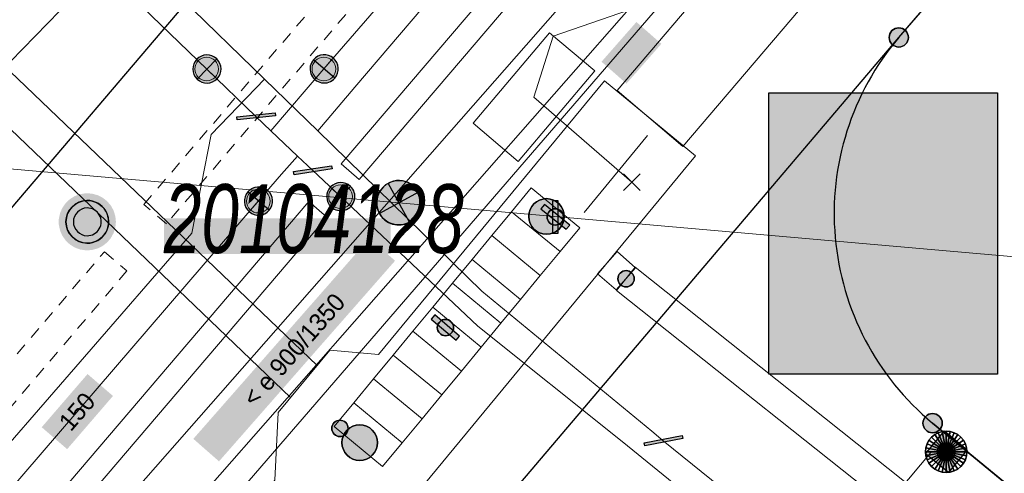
# Model space of a CAD drawing. Header units: metres. Extents: x 2695560 to 2696939, y 1260491 to 1262050.
# Tile 314 of 656: x 2695939 to 2695955, y 1260941 to 1260949. Entities that reach past the tile are written whole.
import ezdxf

# ---------------------------------------------------------------- set-up
doc = ezdxf.new("R2010")
doc.units = ezdxf.units.M
doc.linetypes.add('AUSGEZOGEN', pattern=[0])
doc.linetypes.add('VERDECKT2_S2', pattern=[0.36, 0.2, -0.16])
for name, color, linetype in [('XR$1$AV_Grenzpunkte', 7, 'AUSGEZOGEN'), ('XR$1$AV_Lagefixpunkt-Nr.', 7, 'AUSGEZOGEN'), ('XR$1$AV_Lagefixpunkte', 7, 'AUSGEZOGEN'), ('XR$1$AV_Linien (BB)', 7, 'AUSGEZOGEN'), ('XR$1$AW_LK_Schachtdeckel', 24, 'AUSGEZOGEN'), ('XR$1$EW_LK_Bauwerk_FL_Linie_Punkt', 1, 'AUSGEZOGEN'), ('XR$1$EW_LK_Knoten', 1, 'AUSGEZOGEN'), ('XR$1$GA_LK_Rohrleitungsteil', 32, 'AUSGEZOGEN'), ('XR$1$Liegenschaftsgrenzen', 7, 'AUSGEZOGEN'), ('XR$1$PFAV', 255, 'AUSGEZOGEN'), ('XR$1$PFAW', 255, 'AUSGEZOGEN'), ('XR$1$PFEW', 255, 'AUSGEZOGEN'), ('XR$1$PFWA', 255, 'AUSGEZOGEN'), ('XR$1$RAEW', 8, 'AUSGEZOGEN'), ('XR$1$WA_LK_Absperrarmatur', 171, 'AUSGEZOGEN'), ('XR$1$WA_LK_Rohrleitungsteil', 171, 'AUSGEZOGEN')]:
    doc.layers.add(name, color=color, linetype=linetype)
for name, color, linetype, lineweight in [('XR$2$ABW-Linie-M-ungenau-tot', 6, 'AUSGEZOGEN', 18), ('XR$2$ABW-Linie-R-genau', 4, 'AUSGEZOGEN', 18), ('XR$2$ABW-LinieFlaeche-R-genau', 4, 'AUSGEZOGEN', 18), ('XR$2$ABW-Punkt', 6, 'AUSGEZOGEN', 18), ('XR$2$ELE-Flaeche-oberirdisch', 1, 'AUSGEZOGEN', 18), ('XR$2$ELE-Linie-oberirdisch', 1, 'AUSGEZOGEN', 18), ('XR$2$ELE-LinieAnker_Strebe', 1, 'AUSGEZOGEN', 18), ('XR$2$ELE-LinieFlaeche-genau', 1, 'AUSGEZOGEN', 18), ('XR$2$ELE-LinieFlaeche-ungenau', 1, 'VERDECKT2_S2', 18), ('XR$2$GAS-Linie-genau', 12, 'AUSGEZOGEN', 18), ('XR$2$KOM-Flaeche-U-oberirdisch', 91, 'AUSGEZOGEN', 18), ('XR$2$KOM-Linie-U-genau', 91, 'AUSGEZOGEN', 18), ('XR$2$KOM-Punkt-U', 91, 'AUSGEZOGEN', 18), ('XR$2$WAS-Linie-genau', 5, 'AUSGEZOGEN', 18), ('XR$2$WAS-LinieFlaeche-genau', 5, 'AUSGEZOGEN', 18), ('XR$2$WAS-Punkt', 5, 'AUSGEZOGEN', 18), ('XR$2$WEI-Text', 59, 'AUSGEZOGEN', 18)]:
    doc.layers.add(name, color=color, linetype=linetype, lineweight=lineweight)
doc.styles.add('ARIAL', font='arial.ttf')
doc.styles.add('TXT', font='txt')

# ---------------------------------------------------------------- blocks, each defined once
blk = doc.blocks.new('COMPLEXOBJECT_672')
at = {"layer": 'XR$1$AV_Linien (BB)', "color": 7, "linetype": 'AUSGEZOGEN', "transparency": 33554687}
blk.add_lwpolyline([(6001.633, 10902.413), (5967.6, 10930.28), (5953.3, 10942.04)], dxfattribs=at)
blk.add_arc((5956.24, 10945.577), 4.6, 139.7412, 230.2666, dxfattribs=at)
blk = doc.blocks.new('COMPLEXOBJECT_1342')
at = {"layer": 'XR$1$Liegenschaftsgrenzen', "color": 7, "linetype": 'AUSGEZOGEN', "transparency": 33554687}
blk.add_line((5953.3, 10942.04), (5967.6, 10930.28), dxfattribs=at)
blk.add_arc((5956.24, 10945.577), 4.6, 139.7412, 230.2666, dxfattribs=at)
blk = doc.blocks.new('BWAV1')
at = {"layer": 'XR$1$PFAV', "transparency": 33554687}
blk.add_hatch(color=7, dxfattribs=at).paths.add_polyline_path([(0.67, 0), (0.656, 0.135), (0.616, 0.264), (0.55, 0.383), (0.462, 0.486), (0.354, 0.569), (0.233, 0.628), (0.101, 0.662), (-0.034, 0.669), (-0.168, 0.649), (-0.295, 0.602), (-0.41, 0.53), (-0.508, 0.436), (-0.586, 0.325), (-0.639, 0.201), (-0.667, 0.068), (-0.667, -0.068), (-0.639, -0.201), (-0.586, -0.325), (-0.508, -0.436), (-0.41, -0.53), (-0.295, -0.602), (-0.168, -0.649), (-0.034, -0.669), (0.101, -0.662), (0.233, -0.628), (0.354, -0.569), (0.462, -0.486), (0.55, -0.383), (0.616, -0.264), (0.656, -0.135)])
at = {"color": 7, "transparency": 33554687}
for radius, start, end in [(0.5, 91.1948, 268.8052), (0.5, 268.8052, 91.1948), (0.326, 91.1948, 268.8052), (0.326, 268.8052, 91.1948)]:
    blk.add_arc((0, 0), radius, start, end, dxfattribs=at)
at = {"layer": 'XR$1$PFAV', "transparency": 33554687}
blk.add_circle((0, 0), 0.5, dxfattribs=at)
blk = doc.blocks.new('BAV15')
at = {"layer": 'XR$1$PFAV', "transparency": 33554687}
blk.add_hatch(color=7, dxfattribs=at).paths.add_polyline_path([(0.5, 0), (0.49, 0.101), (0.459, 0.197), (0.41, 0.286), (0.344, 0.362), (0.264, 0.424), (0.174, 0.469), (0.076, 0.494), (-0.025, 0.499), (-0.125, 0.484), (-0.22, 0.449), (-0.306, 0.395), (-0.379, 0.326), (-0.437, 0.243), (-0.477, 0.15), (-0.497, 0.051), (-0.497, -0.051), (-0.477, -0.15), (-0.437, -0.243), (-0.379, -0.326), (-0.306, -0.395), (-0.22, -0.449), (-0.125, -0.484), (-0.025, -0.499), (0.076, -0.494), (0.174, -0.469), (0.264, -0.424), (0.344, -0.362), (0.41, -0.286), (0.459, -0.197), (0.49, -0.101)])
at = {"color": 7, "transparency": 33554687}
for start, end in [(90, 270), (270, 90)]:
    blk.add_arc((0, 0), 0.5, start, end, dxfattribs=at)
at = {"layer": 'XR$1$PFAV', "transparency": 33554687}
blk.add_circle((0, 0), 0.5, dxfattribs=at)
blk = doc.blocks.new('BAW2089')
at = {"layer": 'XR$1$PFAW', "transparency": 33554687}
blk.add_hatch(color=7, dxfattribs=at).paths.add_polyline_path([(-0.5, 0.5), (-0.5, -0.5), (0.5, -0.5), (0.5, 0.5)])
at = {"transparency": 33554687}
blk.add_lwpolyline([(-0.5, 0.5), (0.5, 0.5), (0.5, -0.5), (-0.5, -0.5), (-0.5, 0.5)], close=True, dxfattribs=at)
at = {"layer": 'XR$1$PFAW', "transparency": 33554687}
blk.add_lwpolyline([(-0.5, 0.5), (0.5, 0.5), (0.5, -0.5), (-0.5, -0.5), (-0.5, 0.5)], close=True, dxfattribs=at)
blk = doc.blocks.new('BWA2013')
at = {"true_color": 0x000000, "transparency": 33554687}
blk.add_hatch(color=18, dxfattribs=at).paths.add_polyline_path([(-0.291, -0.409), (0.352, 0.357), (0.291, 0.409), (-0.352, -0.357)])
at = {"transparency": 33554687}
blk.add_lwpolyline([(-0.291, -0.409), (-0.352, -0.357), (0.291, 0.409), (0.352, 0.357), (-0.291, -0.409)], close=True, dxfattribs=at)
blk = doc.blocks.new('BWA965')
at = {"layer": 'XR$1$PFWA', "transparency": 33554687}
blk.add_hatch(color=7, dxfattribs=at).paths.add_polyline_path([(0, 0.5), (-0.051, 0.497), (-0.101, 0.49), (-0.15, 0.477), (-0.197, 0.459), (-0.243, 0.437), (-0.286, 0.41), (-0.326, 0.379), (-0.362, 0.344), (-0.395, 0.306), (-0.424, 0.264), (-0.449, 0.22), (-0.469, 0.174), (-0.484, 0.125), (-0.494, 0.076), (-0.499, 0.025), (-0.499, -0.025), (-0.494, -0.076), (-0.484, -0.125), (-0.469, -0.174), (-0.449, -0.22), (-0.424, -0.264), (-0.395, -0.306), (-0.362, -0.344), (-0.326, -0.379), (-0.286, -0.41), (-0.243, -0.437), (-0.197, -0.459), (-0.15, -0.477), (-0.101, -0.49), (-0.051, -0.497), (0, -0.5), (0.051, -0.497), (0.101, -0.49), (0.15, -0.477), (0.197, -0.459), (0.243, -0.437), (0.286, -0.41), (0.326, -0.379), (0.362, -0.344), (0.395, -0.306), (0.424, -0.264), (0.449, -0.22), (0.469, -0.174), (0.484, -0.125), (0.494, -0.076), (0.499, -0.025), (0.499, 0.025), (0.494, 0.076), (0.484, 0.125), (0.469, 0.174), (0.449, 0.22), (0.424, 0.264), (0.395, 0.306), (0.362, 0.344), (0.326, 0.379), (0.286, 0.41), (0.243, 0.437), (0.197, 0.459), (0.15, 0.477), (0.101, 0.49), (0.051, 0.497)])
at = {"transparency": 33554687}
blk.add_line((0, 0.5), (0, -0.5), dxfattribs=at)
for start, end in [(90, 270), (270, 90)]:
    blk.add_arc((0, 0), 0.5, start, end, dxfattribs=at)
blk = doc.blocks.new('BGA2013')
at = {"transparency": 33554687}
blk.add_hatch(color=36, dxfattribs=at).paths.add_polyline_path([(-0.291, -0.409), (0.352, 0.357), (0.291, 0.409), (-0.352, -0.357)])
at = {"color": 32, "transparency": 33554687}
blk.add_lwpolyline([(-0.291, -0.409), (-0.352, -0.357), (0.291, 0.409), (0.352, 0.357), (-0.291, -0.409)], close=True, dxfattribs=at)
blk = doc.blocks.new('BEW15')
at = {"layer": 'XR$1$PFEW', "transparency": 33554687}
h = blk.add_hatch(color=7, dxfattribs=at)
h.paths.add_polyline_path([(-0.5, 0), (-0.497, -0.05), (-0.489, -0.1), (-0.477, -0.15), (-0.459, -0.197), (-0.437, -0.242), (-0.41, -0.285), (-0.379, -0.326), (-0.344, -0.362), (-0.306, -0.395), (-0.264, -0.424), (-0.22, -0.449), (-0.173, -0.469), (-0.125, -0.484), (-0.075, -0.494), (-0.025, -0.499), (0.026, -0.499), (0.076, -0.494), (0.126, -0.484), (0.174, -0.469), (0.22, -0.449), (0.265, -0.424), (0.306, -0.395), (0.345, -0.362), (0.38, -0.326), (0.411, -0.285), (0.437, -0.242), (0.46, -0.197), (0.477, -0.15), (0.49, -0.1), (0.498, -0.05), (0.5, 0), (0.498, 0.051), (0.49, 0.101), (0.477, 0.15), (0.46, 0.197), (0.437, 0.243), (0.411, 0.286), (0.38, 0.326), (0.345, 0.363), (0.306, 0.396), (0.265, 0.424), (0.22, 0.449), (0.174, 0.469), (0.126, 0.484), (0.076, 0.494), (0.026, 0.5), (-0.025, 0.5), (-0.075, 0.494), (-0.125, 0.484), (-0.173, 0.469), (-0.22, 0.449), (-0.264, 0.424), (-0.306, 0.396), (-0.344, 0.363), (-0.379, 0.326), (-0.41, 0.286), (-0.437, 0.243), (-0.459, 0.197), (-0.477, 0.15), (-0.489, 0.101), (-0.497, 0.051)])
h.paths.add_polyline_path([(0.01, 0.001), (0.01, 0), (0.01, -0.001), (0.01, -0.002), (0.01, -0.003), (0.009, -0.004), (0.009, -0.005), (0.009, -0.006), (0.008, -0.006), (0.007, -0.007), (0.006, -0.008), (0.006, -0.008), (0.005, -0.009), (0.004, -0.009), (0.003, -0.01), (0.002, -0.01), (0.001, -0.01), (0, -0.01), (-0.001, -0.01), (-0.002, -0.01), (-0.003, -0.009), (-0.004, -0.009), (-0.005, -0.008), (-0.006, -0.008), (-0.007, -0.007), (-0.007, -0.006), (-0.008, -0.006), (-0.008, -0.005), (-0.009, -0.004), (-0.009, -0.003), (-0.009, -0.002), (-0.01, -0.001), (-0.01, 0), (-0.01, 0.001), (-0.009, 0.002), (-0.009, 0.003), (-0.009, 0.004), (-0.008, 0.005), (-0.008, 0.006), (-0.007, 0.007), (-0.007, 0.007), (-0.006, 0.008), (-0.005, 0.009), (-0.004, 0.009), (-0.003, 0.01), (-0.002, 0.01), (-0.001, 0.01), (0, 0.01), (0.001, 0.01), (0.002, 0.01), (0.003, 0.01), (0.004, 0.01), (0.005, 0.009), (0.006, 0.009), (0.006, 0.008), (0.007, 0.007), (0.008, 0.007), (0.009, 0.006), (0.009, 0.005), (0.009, 0.004), (0.01, 0.003), (0.01, 0.002)], flags=16)
at = {"color": 1, "transparency": 33554687}
for start, end in [(0, 180), (180, 0)]:
    blk.add_arc((0, 0), 0.5, start, end, dxfattribs=at)
at = {"layer": 'XR$1$PFEW', "transparency": 33554687}
blk.add_circle((0, 0), 0.5, dxfattribs=at)
blk = doc.blocks.new('BEWLP2549_S')
at = {"layer": 'XR$1$PFEW', "transparency": 33554687}
blk.add_hatch(color=7, dxfattribs=at).paths.add_polyline_path([(0.5, 0), (0.49, 0.101), (0.459, 0.197), (0.41, 0.286), (0.344, 0.362), (0.264, 0.424), (0.174, 0.469), (0.076, 0.494), (-0.025, 0.499), (-0.125, 0.484), (-0.22, 0.449), (-0.306, 0.395), (-0.379, 0.326), (-0.437, 0.243), (-0.477, 0.15), (-0.497, 0.051), (-0.497, -0.051), (-0.477, -0.15), (-0.437, -0.243), (-0.379, -0.326), (-0.306, -0.395), (-0.22, -0.449), (-0.125, -0.484), (-0.025, -0.499), (0.076, -0.494), (0.174, -0.469), (0.264, -0.424), (0.344, -0.362), (0.41, -0.286), (0.459, -0.197), (0.49, -0.101)])
at = {"color": 1, "transparency": 33554687}
for p, q in [((0.354, -0.354), (-0.354, 0.354)), ((-0.354, -0.354), (0.354, 0.354))]:
    blk.add_line(p, q, dxfattribs=at)
for start, end in [(91.3809, 268.6191), (268.6191, 91.3809)]:
    blk.add_arc((0, 0), 0.5, start, end, dxfattribs=at)
at = {"layer": 'XR$1$PFEW', "transparency": 33554687}
blk.add_circle((0, 0), 0.5, dxfattribs=at)
blk = doc.blocks.new('BEWG5')
at = {"transparency": 33554687}
blk.add_hatch(color=1, dxfattribs=at).paths.add_polyline_path([(-0.083375, -0.5), (0.083375, -0.5), (0.083375, 0.5), (-0.083375, 0.5)])
at = {"color": 1, "transparency": 33554687}
blk.add_lwpolyline([(-0.083375, -0.5), (0.083375, -0.5), (0.083375, 0.5), (-0.083375, 0.5), (-0.083375, -0.5)], close=True, dxfattribs=at)
blk = doc.blocks.new('BEW957')
at = {"layer": 'XR$1$RAEW', "transparency": 33554687}
blk.add_hatch(color=1, dxfattribs=at).paths.add_polyline_path([(-0.5, 0), (-0.497, -0.051), (-0.49, -0.101), (-0.477, -0.15), (-0.459, -0.197), (-0.437, -0.243), (-0.41, -0.286), (-0.379, -0.326), (-0.344, -0.362), (-0.306, -0.395), (-0.264, -0.424), (-0.22, -0.449), (-0.174, -0.469), (-0.125, -0.484), (-0.076, -0.494), (-0.025, -0.499), (0.025, -0.499), (0.076, -0.494), (0.125, -0.484), (0.174, -0.469), (0.22, -0.449), (0.264, -0.424), (0.306, -0.395), (0.344, -0.362), (0.379, -0.326), (0.41, -0.286), (0.437, -0.243), (0.459, -0.197), (0.477, -0.15), (0.49, -0.101), (0.497, -0.051), (0.5, 0), (0.497, 0.051), (0.49, 0.101), (0.477, 0.15), (0.459, 0.197), (0.437, 0.243), (0.41, 0.286), (0.379, 0.326), (0.344, 0.362), (0.306, 0.395), (0.264, 0.424), (0.22, 0.449), (0.174, 0.469), (0.125, 0.484), (0.076, 0.494), (0.025, 0.499), (-0.025, 0.499), (-0.076, 0.494), (-0.125, 0.484), (-0.174, 0.469), (-0.22, 0.449), (-0.264, 0.424), (-0.306, 0.395), (-0.344, 0.362), (-0.379, 0.326), (-0.41, 0.286), (-0.437, 0.243), (-0.459, 0.197), (-0.477, 0.15), (-0.49, 0.101), (-0.497, 0.051)])
at = {"color": 1, "transparency": 33554687}
for start, end in [(90, 180), (180, 270), (0, 90), (270, 0)]:
    blk.add_arc((0, 0), 0.5, start, end, dxfattribs=at)
at = {"layer": 'XR$1$RAEW', "color": 1, "transparency": 33554687}
blk.add_circle((0, 0), 0.5, dxfattribs=at)
blk = doc.blocks.new('KOM-UNBEKANNT-U')
at = {"layer": 'XR$2$KOM-Punkt-U', "linetype": 'AUSGEZOGEN', "lineweight": 20, "transparency": 33554687}
for p, q in [((0, 0, 2500), (-141, 141, 2500)), ((-141, -141, 2500), (0, 0, 2500)), ((0, 0, 2500), (141, 141, 2500)), ((141, -141, 2500), (0, 0, 2500))]:
    blk.add_line(p, q, dxfattribs=at)
blk = doc.blocks.new('WAS-ABSPERRORGAN')
at = {"layer": 'XR$2$WAS-Punkt', "linetype": 'AUSGEZOGEN', "transparency": 33554687}
for p, q in [((0, 200, 2500), (0, -200, 2500)), ((0, 0), (0, 0))]:
    blk.add_line(p, q, dxfattribs=at)
blk.add_circle((0, 0, 502500), 200, dxfattribs=at)
blk = doc.blocks.new('ABW-EINLAUFSCHACHT_RUND')
at = {"layer": 'XR$2$ABW-Linie-M-ungenau-tot', "linetype": 'AUSGEZOGEN', "lineweight": 25, "transparency": 33554687}
for points in [[(-147, 29, 2500), (0, 0, 2500), (-150, 0, 2500)], [(-147, 29), (0, 0), (-150, 0)], [(-147, 29, 2500), (-147, 29), (-150, 0), (-150, 0, 2500)], [(-150, 0, 2500), (0, 0, 2500), (-147, -29, 2500)], [(-150, 0), (0, 0), (-147, -29)], [(-150, 0, 2500), (-150, 0), (-147, -29), (-147, -29, 2500)], [(-139, 57, 2500), (0, 0, 2500), (-147, 29, 2500)], [(-139, 57), (0, 0), (-147, 29)], [(-139, 57, 2500), (-139, 57), (-147, 29), (-147, 29, 2500)], [(-147, -29, 2500), (0, 0, 2500), (-139, -57, 2500)], [(-147, -29), (0, 0), (-139, -57)], [(-125, 83, 2500), (0, 0, 2500), (-139, 57, 2500)], [(-125, 83), (0, 0), (-139, 57)], [(-125, 83, 2500), (-125, 83), (-139, 57), (-139, 57, 2500)], [(-139, -57, 2500), (0, 0, 2500), (-125, -83, 2500)], [(-139, -57), (0, 0), (-125, -83)], [(-106, 106, 2500), (0, 0, 2500), (-125, 83, 2500)], [(-106, 106), (0, 0), (-125, 83)], [(-106, 106, 2500), (-106, 106), (-125, 83), (-125, 83, 2500)], [(-125, -83, 2500), (0, 0, 2500), (-106, -106, 2500)], [(-125, -83), (0, 0), (-106, -106)], [(-83, 125, 2500), (0, 0, 2500), (-106, 106, 2500)], [(-83, 125), (0, 0), (-106, 106)], [(-83, 125, 2500), (-83, 125), (-106, 106), (-106, 106, 2500)], [(-106, -106, 2500), (0, 0, 2500), (-83, -125, 2500)], [(-106, -106), (0, 0), (-83, -125)], [(-57, 139, 2500), (0, 0, 2500), (-83, 125, 2500)], [(-57, 139), (0, 0), (-83, 125)], [(-57, 139, 2500), (-57, 139), (-83, 125), (-83, 125, 2500)], [(-83, -125, 2500), (0, 0, 2500), (-57, -139, 2500)], [(-83, -125), (0, 0), (-57, -139)], [(-29, 147, 2500), (0, 0, 2500), (-57, 139, 2500)], [(-29, 147), (0, 0), (-57, 139)], [(-29, 147, 2500), (-29, 147), (-57, 139), (-57, 139, 2500)], [(-57, -139, 2500), (0, 0, 2500), (-29, -147, 2500)], [(-57, -139), (0, 0), (-29, -147)], [(0, 150, 2500), (0, 0, 2500), (-29, 147, 2500)], [(0, 150), (0, 0), (-29, 147)], [(0, 150, 2500), (0, 150), (-29, 147), (-29, 147, 2500)], [(-29, -147, 2500), (0, 0, 2500), (0, -150, 2500)], [(-29, -147), (0, 0), (0, -150)], [(29, 147, 2500), (0, 0, 2500), (0, 150, 2500)], [(29, 147), (0, 0), (0, 150)], [(29, 147, 2500), (29, 147), (0, 150), (0, 150, 2500)], [(57, 139, 2500), (0, 0, 2500), (29, 147, 2500)], [(57, 139), (0, 0), (29, 147)], [(83, 125, 2500), (0, 0, 2500), (57, 139, 2500)], [(83, 125), (0, 0), (57, 139)], [(106, 106, 2500), (0, 0, 2500), (83, 125, 2500)], [(106, 106), (0, 0), (83, 125)], [(125, 83, 2500), (0, 0, 2500), (106, 106, 2500)], [(125, 83), (0, 0), (106, 106)], [(139, 57, 2500), (0, 0, 2500), (125, 83, 2500)], [(139, 57), (0, 0), (125, 83)], [(147, 29, 2500), (0, 0, 2500), (139, 57, 2500)], [(147, 29), (0, 0), (139, 57)], [(150, 0, 2500), (0, 0, 2500), (147, 29, 2500)], [(150, 0), (0, 0), (147, 29)], [(0, -150, 2500), (0, 0, 2500), (29, -147, 2500)], [(29, -147, 2500), (0, 0, 2500), (57, -139, 2500)], [(57, -139, 2500), (0, 0, 2500), (83, -125, 2500)], [(83, -125, 2500), (0, 0, 2500), (106, -106, 2500)], [(106, -106, 2500), (0, 0, 2500), (125, -83, 2500)], [(125, -83, 2500), (0, 0, 2500), (139, -57, 2500)], [(139, -57, 2500), (0, 0, 2500), (147, -29, 2500)], [(147, -29, 2500), (0, 0, 2500), (150, 0, 2500)], [(0, -150), (0, 0), (29, -147)], [(29, -147), (0, 0), (57, -139)], [(57, -139), (0, 0), (83, -125)], [(83, -125), (0, 0), (106, -106)], [(106, -106), (0, 0), (125, -83)], [(125, -83), (0, 0), (139, -57)], [(139, -57), (0, 0), (147, -29)], [(147, -29), (0, 0), (150, 0)], [(57, 139, 2500), (57, 139), (29, 147), (29, 147, 2500)], [(83, 125, 2500), (83, 125), (57, 139), (57, 139, 2500)], [(106, 106, 2500), (106, 106), (83, 125), (83, 125, 2500)], [(125, 83, 2500), (125, 83), (106, 106), (106, 106, 2500)], [(139, 57, 2500), (139, 57), (125, 83), (125, 83, 2500)], [(147, 29, 2500), (147, 29), (139, 57), (139, 57, 2500)], [(150, 0, 2500), (150, 0), (147, 29), (147, 29, 2500)], [(147, -29, 2500), (147, -29), (150, 0), (150, 0, 2500)], [(-147, -29, 2500), (-147, -29), (-139, -57), (-139, -57, 2500)], [(-139, -57, 2500), (-139, -57), (-125, -83), (-125, -83, 2500)], [(-125, -83, 2500), (-125, -83), (-106, -106), (-106, -106, 2500)], [(-106, -106, 2500), (-106, -106), (-83, -125), (-83, -125, 2500)], [(-83, -125, 2500), (-83, -125), (-57, -139), (-57, -139, 2500)], [(-57, -139, 2500), (-57, -139), (-29, -147), (-29, -147, 2500)], [(-29, -147, 2500), (-29, -147), (0, -150), (0, -150, 2500)], [(0, -150, 2500), (0, -150), (29, -147), (29, -147, 2500)], [(29, -147, 2500), (29, -147), (57, -139), (57, -139, 2500)], [(57, -139, 2500), (57, -139), (83, -125), (83, -125, 2500)], [(83, -125, 2500), (83, -125), (106, -106), (106, -106, 2500)], [(106, -106, 2500), (106, -106), (125, -83), (125, -83, 2500)], [(125, -83, 2500), (125, -83), (139, -57), (139, -57, 2500)], [(139, -57, 2500), (139, -57), (147, -29), (147, -29, 2500)]]:
    blk.add_3dface(points, dxfattribs=at)
blk = doc.blocks.new('ABW-DECKEL')
at = {"layer": 'XR$2$ABW-Punkt', "linetype": 'AUSGEZOGEN', "lineweight": 25, "transparency": 33554687}
for points in [[(-68, 343, 2500), (0, 0, 2500), (-134, 323, 2500)], [(-68, 343), (0, 0), (-134, 323)], [(-68, 343, 2500), (-68, 343), (-134, 323), (-134, 323, 2500)], [(0, 350, 2500), (0, 0, 2500), (-68, 343, 2500)], [(0, 350), (0, 0), (-68, 343)], [(0, 350, 2500), (0, 350), (-68, 343), (-68, 343, 2500)], [(68, 343, 2500), (0, 0, 2500), (0, 350, 2500)], [(68, 343), (0, 0), (0, 350)], [(68, 343, 2500), (68, 343), (0, 350), (0, 350, 2500)], [(134, 323, 2500), (0, 0, 2500), (68, 343, 2500)], [(134, 323), (0, 0), (68, 343)], [(134, 323, 2500), (134, 323), (68, 343), (68, 343, 2500)], [(-291, 194, 2500), (0, 0, 2500), (-323, 134, 2500)], [(-291, 194), (0, 0), (-323, 134)], [(-291, 194, 2500), (-291, 194), (-323, 134), (-323, 134, 2500)], [(-247, 247, 2500), (0, 0, 2500), (-291, 194, 2500)], [(-247, 247), (0, 0), (-291, 194)], [(-247, 247, 2500), (-247, 247), (-291, 194), (-291, 194, 2500)], [(-194, 291, 2500), (0, 0, 2500), (-247, 247, 2500)], [(-194, 291), (0, 0), (-247, 247)], [(-194, 291, 2500), (-194, 291), (-247, 247), (-247, 247, 2500)], [(-134, 323, 2500), (0, 0, 2500), (-194, 291, 2500)], [(-134, 323), (0, 0), (-194, 291)], [(-134, 323, 2500), (-134, 323), (-194, 291), (-194, 291, 2500)], [(194, 291, 2500), (0, 0, 2500), (134, 323, 2500)], [(194, 291), (0, 0), (134, 323)], [(247, 247, 2500), (0, 0, 2500), (194, 291, 2500)], [(247, 247), (0, 0), (194, 291)], [(291, 194, 2500), (0, 0, 2500), (247, 247, 2500)], [(291, 194), (0, 0), (247, 247)], [(323, 134, 2500), (0, 0, 2500), (291, 194, 2500)], [(323, 134), (0, 0), (291, 194)], [(194, 291, 2500), (194, 291), (134, 323), (134, 323, 2500)], [(247, 247, 2500), (247, 247), (194, 291), (194, 291, 2500)], [(291, 194, 2500), (291, 194), (247, 247), (247, 247, 2500)], [(323, 134, 2500), (323, 134), (291, 194), (291, 194, 2500)], [(-343, 68, 2500), (0, 0, 2500), (-350, 0, 2500)], [(-343, 68), (0, 0), (-350, 0)], [(-343, 68, 2500), (-343, 68), (-350, 0), (-350, 0, 2500)], [(-350, 0, 2500), (0, 0, 2500), (-343, -68, 2500)], [(-350, 0), (0, 0), (-343, -68)], [(-323, 134, 2500), (0, 0, 2500), (-343, 68, 2500)], [(-323, 134), (0, 0), (-343, 68)], [(-323, 134, 2500), (-323, 134), (-343, 68), (-343, 68, 2500)], [(-343, -68, 2500), (0, 0, 2500), (-323, -134, 2500)], [(-343, -68), (0, 0), (-323, -134)], [(-323, -134, 2500), (0, 0, 2500), (-291, -194, 2500)], [(-323, -134), (0, 0), (-291, -194)], [(-291, -194, 2500), (0, 0, 2500), (-247, -247, 2500)], [(-291, -194), (0, 0), (-247, -247)], [(-247, -247, 2500), (0, 0, 2500), (-194, -291, 2500)], [(-247, -247), (0, 0), (-194, -291)], [(-194, -291, 2500), (0, 0, 2500), (-134, -323, 2500)], [(-194, -291), (0, 0), (-134, -323)], [(-134, -323, 2500), (0, 0, 2500), (-68, -343, 2500)], [(-134, -323), (0, 0), (-68, -343)], [(-68, -343, 2500), (0, 0, 2500), (0, -350, 2500)], [(-68, -343), (0, 0), (0, -350)], [(343, 68, 2500), (0, 0, 2500), (323, 134, 2500)], [(343, 68), (0, 0), (323, 134)], [(350, 0, 2500), (0, 0, 2500), (343, 68, 2500)], [(350, 0), (0, 0), (343, 68)], [(0, -350, 2500), (0, 0, 2500), (68, -343, 2500)], [(68, -343, 2500), (0, 0, 2500), (134, -323, 2500)], [(134, -323, 2500), (0, 0, 2500), (194, -291, 2500)], [(194, -291, 2500), (0, 0, 2500), (247, -247, 2500)], [(247, -247, 2500), (0, 0, 2500), (291, -194, 2500)], [(291, -194, 2500), (0, 0, 2500), (323, -134, 2500)], [(323, -134, 2500), (0, 0, 2500), (343, -68, 2500)], [(343, -68, 2500), (0, 0, 2500), (350, 0, 2500)], [(0, -350), (0, 0), (68, -343)], [(68, -343), (0, 0), (134, -323)], [(134, -323), (0, 0), (194, -291)], [(194, -291), (0, 0), (247, -247)], [(247, -247), (0, 0), (291, -194)], [(291, -194), (0, 0), (323, -134)], [(323, -134), (0, 0), (343, -68)], [(343, -68), (0, 0), (350, 0)], [(343, 68, 2500), (343, 68), (323, 134), (323, 134, 2500)], [(350, 0, 2500), (350, 0), (343, 68), (343, 68, 2500)], [(-350, 0, 2500), (-350, 0), (-343, -68), (-343, -68, 2500)], [(-343, -68, 2500), (-343, -68), (-323, -134), (-323, -134, 2500)], [(-323, -134, 2500), (-323, -134), (-291, -194), (-291, -194, 2500)], [(291, -194, 2500), (291, -194), (323, -134), (323, -134, 2500)], [(323, -134, 2500), (323, -134), (343, -68), (343, -68, 2500)], [(343, -68, 2500), (343, -68), (350, 0), (350, 0, 2500)], [(-291, -194, 2500), (-291, -194), (-247, -247), (-247, -247, 2500)], [(-247, -247, 2500), (-247, -247), (-194, -291), (-194, -291, 2500)], [(-194, -291, 2500), (-194, -291), (-134, -323), (-134, -323, 2500)], [(-134, -323, 2500), (-134, -323), (-68, -343), (-68, -343, 2500)], [(68, -343, 2500), (68, -343), (134, -323), (134, -323, 2500)], [(134, -323, 2500), (134, -323), (194, -291), (194, -291, 2500)], [(194, -291, 2500), (194, -291), (247, -247), (247, -247, 2500)], [(247, -247, 2500), (247, -247), (291, -194), (291, -194, 2500)], [(-68, -343, 2500), (-68, -343), (0, -350), (0, -350, 2500)], [(0, -350, 2500), (0, -350), (68, -343), (68, -343, 2500)]]:
    blk.add_3dface(points, dxfattribs=at)

msp = doc.modelspace()

# ---------------------------------------------------------------- hatches: boundary and pattern name
at = {"transparency": 33554687}
for points in [[(2695948.687, 1260947.95), (2695949.108, 1260947.581), (2695949.696, 1260948.252), (2695949.276, 1260948.621)], [(2695951.511, 1260947.426), (2695951.511, 1260942.678), (2695955.362, 1260942.678), (2695955.362, 1260947.426)], [(2695941.307, 1260945.308), (2695941.307, 1260944.705), (2695945.13, 1260944.705), (2695945.13, 1260945.308)], [(2695941.804, 1260941.585), (2695942.237, 1260941.205), (2695945.206, 1260944.591), (2695944.773, 1260944.971)], [(2695939.247, 1260941.781), (2695939.676, 1260941.411), (2695940.449, 1260942.309), (2695940.02, 1260942.679)]]:
    msp.add_hatch(color=7, dxfattribs=at).paths.add_polyline_path(points)

# ---------------------------------------------------------------- linework, layer by layer
at = {"color": 24, "lineweight": -3, "transparency": 33554687}
msp.add_lwpolyline([(2695951.511, 1260947.426), (2695955.362, 1260947.426), (2695955.362, 1260942.678), (2695951.511, 1260942.678), (2695951.511, 1260947.426)], close=True, dxfattribs=at)
at = {"layer": 'XR$1$AV_Linien (BB)', "color": 7, "linetype": 'AUSGEZOGEN', "transparency": 33554687}
msp.add_lwpolyline([(2695953.7, 1260948.36), (2695968.78, 1260965.87), (2695978.043, 1260976.658)], dxfattribs=at)
at = {"layer": 'XR$1$Liegenschaftsgrenzen', "color": 7, "linetype": 'AUSGEZOGEN', "transparency": 33554687}
for p, q in [((2695953.7, 1260948.36), (2695968.78, 1260965.87)), ((2695946.7, 1260954.85), (2695936.18, 1260942.48)), ((2695943.15, 1260935.93), (2695953.7, 1260948.36))]:
    msp.add_line(p, q, dxfattribs=at)
at = {"layer": 'XR$2$ABW-Linie-R-genau', "linetype": 'AUSGEZOGEN', "transparency": 33554687}
msp.add_lwpolyline([(2695954.5, 1260941.366), (2695954.239, 1260941.353), (2695950.154, 1260936.469), (2695950.071, 1260936.228)], dxfattribs=at)
at = {"layer": 'XR$2$ABW-LinieFlaeche-R-genau', "linetype": 'AUSGEZOGEN', "transparency": 33554687}
msp.add_lwpolyline([(2695949.392, 1260949.121), (2695940.383, 1260938.849), (2695939.707, 1260939.443), (2695948.716, 1260949.715), (2695949.392, 1260949.121)], close=True, dxfattribs=at)
at = {"layer": 'XR$2$ELE-Flaeche-oberirdisch', "transparency": 33554687}
for points in [[(2695950.06, 1260946.521), (2695958.87, 1260956.869), (2695959.501, 1260957.62), (2695963.818, 1260962.748), (2695964.649, 1260963.725), (2695979.782, 1260981.514), (2695980.111, 1260981.822), (2695980.824, 1260982.491), (2695981.457, 1260983.085), (2695980.457, 1260984.149), (2695979.823, 1260983.554), (2695979.11, 1260982.885), (2695978.724, 1260982.522), (2695963.522, 1260964.653), (2695962.703, 1260963.691), (2695958.384, 1260958.56), (2695957.756, 1260957.813), (2695948.949, 1260947.467), (2695950.06, 1260946.521)], [(2695943.891, 1260942.823), (2695933.136, 1260953.137), (2695925.395, 1260960.777), (2695917.244, 1260968.824), (2695911.674, 1260974.242), (2695902.123, 1260983.76), (2695901.618, 1260983.229), (2695911.182, 1260973.744), (2695916.754, 1260968.324), (2695924.903, 1260960.279), (2695932.648, 1260952.635), (2695943.444, 1260942.281), (2695943.891, 1260942.823)], [(2695942.533, 1260940.106), (2695944.069, 1260938.839), (2695950.273, 1260946.361), (2695948.737, 1260947.627), (2695944.928, 1260943.01), (2695944.107, 1260943.083), (2695943.236, 1260942.03), (2695943.179, 1260940.887), (2695942.533, 1260940.106)]]:
    msp.add_lwpolyline(points, close=True, dxfattribs=at)
at = {"layer": 'XR$2$ELE-Linie-oberirdisch', "transparency": 33554687}
msp.add_line((2695958.106, 1260944.444), (2695945.267, 1260945.569), dxfattribs=at)
at = {"layer": 'XR$2$ELE-LinieAnker_Strebe', "transparency": 33554687}
for p, q in [((2695945.267, 1260945.569), (2695931.398, 1260946.777)), ((2695948.397, 1260945.408), (2695949.465, 1260946.703))]:
    msp.add_line(p, q, dxfattribs=at)
for points in [[(2695947.988, 1260944.745), (2695947.17, 1260945.419), (2695947.502, 1260945.822), (2695948.32, 1260945.148), (2695947.988, 1260944.745)], [(2695947.655, 1260944.341), (2695946.837, 1260945.016), (2695947.17, 1260945.419), (2695947.988, 1260944.745), (2695947.655, 1260944.341)], [(2695947.323, 1260943.938), (2695946.505, 1260944.613), (2695946.837, 1260945.016), (2695947.655, 1260944.341), (2695947.323, 1260943.938)], [(2695946.99, 1260943.535), (2695946.172, 1260944.21), (2695946.505, 1260944.613), (2695947.323, 1260943.938), (2695946.99, 1260943.535)], [(2695946.658, 1260943.132), (2695945.84, 1260943.806), (2695946.172, 1260944.21), (2695946.99, 1260943.535), (2695946.658, 1260943.132)], [(2695946.325, 1260942.729), (2695945.507, 1260943.403), (2695945.84, 1260943.806), (2695946.658, 1260943.132), (2695946.325, 1260942.729)], [(2695945.992, 1260942.326), (2695945.175, 1260943), (2695945.507, 1260943.403), (2695946.325, 1260942.729), (2695945.992, 1260942.326)], [(2695945.66, 1260941.922), (2695944.842, 1260942.597), (2695945.175, 1260943), (2695945.992, 1260942.326), (2695945.66, 1260941.922)], [(2695945.327, 1260941.519), (2695944.51, 1260942.194), (2695944.842, 1260942.597), (2695945.66, 1260941.922), (2695945.327, 1260941.519)], [(2695944.995, 1260941.116), (2695944.177, 1260941.791), (2695944.51, 1260942.194), (2695945.327, 1260941.519), (2695944.995, 1260941.116)]]:
    msp.add_lwpolyline(points, close=True, dxfattribs=at)
at = {"layer": 'XR$2$ELE-LinieFlaeche-genau', "linetype": 'AUSGEZOGEN', "transparency": 33554687}
for points in [[(2695948.932, 1260944.098), (2695948.621, 1260944.37), (2695948.951, 1260944.746), (2695949.262, 1260944.474), (2695948.932, 1260944.098)], [(2695954.006, 1260940.058), (2695948.941, 1260944.09), (2695949.253, 1260944.482), (2695954.318, 1260940.45), (2695954.006, 1260940.058)]]:
    msp.add_lwpolyline(points, close=True, dxfattribs=at)
at = {"layer": 'XR$2$ELE-LinieFlaeche-ungenau', "linetype": 'VERDECKT2_S2', "transparency": 33554687}
for points in [[(2695940.971, 1260945.542), (2695962.72, 1260970.954), (2695977.057, 1260987.653), (2695977.437, 1260987.327), (2695963.1, 1260970.628), (2695941.351, 1260945.216), (2695940.971, 1260945.542)], [(2695931.356, 1260934.256), (2695940.304, 1260944.743), (2695940.684, 1260944.419), (2695931.736, 1260933.932), (2695931.356, 1260934.256)]]:
    msp.add_lwpolyline(points, close=True, dxfattribs=at)
at = {"layer": 'XR$2$GAS-Linie-genau', "linetype": 'AUSGEZOGEN', "transparency": 33554687}
for p, q in [((2695943.003, 1260947.658), (2695940.814, 1260949.796)), ((2695943.904, 1260946.784), (2695943.003, 1260947.658)), ((2695949.535, 1260941.712), (2695949.728, 1260941.553)), ((2695949.728, 1260941.553), (2695972.894, 1260922.805))]:
    msp.add_line(p, q, dxfattribs=at)
for points in [[(2695953.895, 1260958.513), (2695944.53, 1260947.519), (2695943.904, 1260946.784)], [(2695943.003, 1260947.658), (2695942.104, 1260946.724), (2695941.778, 1260945.057), (2695934.243, 1260936.368)], [(2695943.904, 1260946.784), (2695946.671, 1260944.076), (2695949.535, 1260941.712)]]:
    msp.add_lwpolyline(points, dxfattribs=at)
at = {"layer": 'XR$2$KOM-Flaeche-U-oberirdisch', "transparency": 33554687}
msp.add_lwpolyline([(2695947.284, 1260946.266), (2695948.574, 1260947.795), (2695947.809, 1260948.44), (2695946.52, 1260946.911), (2695947.284, 1260946.266)], close=True, dxfattribs=at)
at = {"layer": 'XR$2$KOM-Linie-U-genau', "linetype": 'AUSGEZOGEN', "transparency": 33554687}
for p, q in [((2695932.47, 1260928.985), (2695949.793, 1260949.051)), ((2695947.547, 1260947.353), (2695949.197, 1260945.917))]:
    msp.add_line(p, q, dxfattribs=at)
msp.add_lwpolyline([(2695949.793, 1260949.051), (2695947.871, 1260948.38), (2695947.547, 1260947.353)], dxfattribs=at)
at = {"layer": 'XR$2$WAS-Linie-genau', "linetype": 'AUSGEZOGEN', "transparency": 33554687}
for p, q in [((2695960.449, 1260966.938), (2695944.006, 1260947.828)), ((2695940.256, 1260949.539), (2695938.35, 1260947.574)), ((2695942.029, 1260947.827), (2695940.505, 1260949.299)), ((2695942.859, 1260947.026), (2695942.029, 1260947.827)), ((2695944.006, 1260947.828), (2695943.108, 1260946.785)), ((2695943.108, 1260946.785), (2695942.859, 1260947.026)), ((2695943.56, 1260946.359), (2695943.108, 1260946.785)), ((2695943.815, 1260946.118), (2695943.56, 1260946.359)), ((2695944.287, 1260945.673), (2695943.815, 1260946.118)), ((2695942.9, 1260945.597), (2695934.927, 1260936.328)), ((2695949.038, 1260941.542), (2695972.248, 1260922.632))]:
    msp.add_line(p, q, dxfattribs=at)
for points in [[(2695943.56, 1260946.359), (2695943.29, 1260946.051), (2695942.9, 1260945.597)], [(2695949.038, 1260941.542), (2695946.601, 1260943.489), (2695944.287, 1260945.673)]]:
    msp.add_lwpolyline(points, dxfattribs=at)
at = {"layer": 'XR$2$WAS-LinieFlaeche-genau', "linetype": 'AUSGEZOGEN', "transparency": 33554687}
for points in [[(2695961.43, 1260965.695), (2695944.6, 1260945.965), (2695944.296, 1260946.225), (2695961.126, 1260965.955), (2695961.43, 1260965.695)], [(2695944.057, 1260945.329), (2695932.592, 1260931.888), (2695932.288, 1260932.148), (2695943.753, 1260945.589), (2695944.057, 1260945.329)]]:
    msp.add_lwpolyline(points, close=True, dxfattribs=at)

# ---------------------------------------------------------------- block references
at = {"layer": 'XR$1$AV_Grenzpunkte', "color": 7, "linetype": 'AUSGEZOGEN', "lineweight": -3, "transparency": 33554687, "xscale": 0.3249999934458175, "yscale": 0.3249999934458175}
for p in [(2695953.7, 1260948.36), (2695954.27, 1260941.85)]:
    msp.add_blockref('BAV15', p, dxfattribs=at)
at = {"layer": 'XR$1$AV_Lagefixpunkte', "color": 7, "linetype": 'AUSGEZOGEN', "lineweight": -3, "transparency": 33554687, "xscale": 0.7199999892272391, "yscale": 0.7199999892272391}
msp.add_blockref('BWAV1', (2695940.016, 1260945.248, 436.705), dxfattribs=at)
at = {"layer": 'XR$1$AV_Linien (BB)', "color": 7, "linetype": 'AUSGEZOGEN', "lineweight": -3, "transparency": 33554687}
msp.add_blockref('COMPLEXOBJECT_672', (2690000.97, 1249999.81), dxfattribs=at)
at = {"layer": 'XR$1$AW_LK_Schachtdeckel', "color": 24, "linetype": 'AUSGEZOGEN', "lineweight": -3, "transparency": 33554687, "xscale": 0.5000000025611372, "yscale": 0.5000000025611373, "rotation": 320.568761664}
msp.add_blockref('BAW2089', (2695954.504, 1260941.367), dxfattribs=at)
at = {"layer": 'XR$1$EW_LK_Bauwerk_FL_Linie_Punkt', "color": 1, "linetype": 'AUSGEZOGEN', "lineweight": -3, "transparency": 33554687, "xscale": 0.5999999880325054, "yscale": 0.5999999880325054}
for p in [(2695947.76, 1260945.339), (2695944.61, 1260941.521)]:
    msp.add_blockref('BEW15', p, dxfattribs=at)
at = {"layer": 'XR$1$EW_LK_Knoten', "color": 1, "linetype": 'AUSGEZOGEN', "lineweight": -3, "transparency": 33554687}
for name, p, xscale, yscale, rotation in [('BEWLP2549_S', (2695945.271, 1260945.57), 0.749999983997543, 0.749999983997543, 73.4724), ('BEWG5', (2695947.908, 1260945.33), 0.5499999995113, 0.5499999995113, 51.01200000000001), ('BEW957', (2695949.101, 1260944.287), 0.2749999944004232, 0.2749999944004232, 270), ('BEWG5', (2695946.056, 1260943.464), 0.5499999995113, 0.5499999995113, 49.55129999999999), ('BEW957', (2695946.056, 1260943.464), 0.2749999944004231, 0.2749999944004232, 225), ('BEW957', (2695946.056, 1260943.464), 0.2749999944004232, 0.2749999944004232, 270), ('BEW957', (2695944.276, 1260941.762), 0.2749999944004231, 0.2749999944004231, 315)]:
    msp.add_blockref(name, p, dxfattribs=dict(at, xscale=xscale, yscale=yscale, rotation=rotation))
for name, p, xscale, yscale in [('BEWG5', (2695947.908, 1260945.33), 0.5499999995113, 0.5499999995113), ('BEW957', (2695947.908, 1260945.33), 0.2749999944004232, 0.2749999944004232), ('BEW957', (2695949.101, 1260944.287), 0.2749999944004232, 0.2749999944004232), ('BEW957', (2695946.056, 1260943.464), 0.2749999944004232, 0.2749999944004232)]:
    msp.add_blockref(name, p, dxfattribs=dict(at, xscale=xscale, yscale=yscale))
at = {"layer": 'XR$1$GA_LK_Rohrleitungsteil', "color": 32, "linetype": 'AUSGEZOGEN', "lineweight": -3, "transparency": 33554687, "xscale": 0.6499999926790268, "yscale": 0.6499999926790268, "rotation": 321.0183}
msp.add_blockref('BGA2013', (2695949.732, 1260941.554), dxfattribs=at)
at = {"layer": 'XR$1$Liegenschaftsgrenzen', "color": 7, "linetype": 'AUSGEZOGEN', "lineweight": -3, "transparency": 33554687}
msp.add_blockref('COMPLEXOBJECT_1342', (2690000.97, 1249999.81), dxfattribs=at)
at = {"layer": 'XR$1$WA_LK_Absperrarmatur', "color": 171, "linetype": 'AUSGEZOGEN', "lineweight": -3, "transparency": 33554687}
for p, xscale, yscale, rotation in [((2695942.033, 1260947.828), 0.4755282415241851, 0.475528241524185, 136.008544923), ((2695944.01, 1260947.829), 0.475528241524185, 0.475528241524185, 229.288360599), ((2695942.904, 1260945.598), 0.475528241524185, 0.475528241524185, 229.300247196), ((2695944.291, 1260945.674), 0.4755282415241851, 0.4755282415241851, 136.655739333)]:
    msp.add_blockref('BWA965', p, dxfattribs=dict(at, xscale=xscale, yscale=yscale, rotation=rotation))
at = {"layer": 'XR$1$WA_LK_Rohrleitungsteil', "color": 171, "linetype": 'AUSGEZOGEN', "lineweight": -3, "transparency": 33554687}
for p, xscale, yscale, rotation in [((2695942.863, 1260947.027), 0.6499999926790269, 0.6499999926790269, 136.009521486), ((2695943.819, 1260946.119), 0.649999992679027, 0.649999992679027, 318.770263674)]:
    msp.add_blockref('BWA2013', p, dxfattribs=dict(at, xscale=xscale, yscale=yscale, rotation=rotation))
at = {"layer": 'XR$2$ABW-Punkt', "color": 6, "linetype": 'AUSGEZOGEN', "lineweight": 18, "transparency": 33554687, "xscale": 0.001, "yscale": 0.001, "zscale": 0.001, "rotation": 360}
for name in ['ABW-DECKEL', 'ABW-EINLAUFSCHACHT_RUND']:
    msp.add_blockref(name, (2695954.5, 1260941.366), dxfattribs=at)
at = {"layer": 'XR$2$KOM-Punkt-U', "color": 91, "linetype": 'AUSGEZOGEN', "lineweight": 18, "transparency": 33554687, "xscale": 0.001, "yscale": 0.001, "zscale": 0.001}
msp.add_blockref('KOM-UNBEKANNT-U', (2695949.197, 1260945.917), dxfattribs=at)
at = {"layer": 'XR$2$WAS-Punkt', "color": 5, "linetype": 'AUSGEZOGEN', "lineweight": 18, "transparency": 33554687, "xscale": 0.001, "yscale": 0.001, "zscale": 0.001}
for p, rotation in [((2695942.029, 1260947.827), 46.1), ((2695944.006, 1260947.828), 139.3), ((2695944.287, 1260945.673), 46.7), ((2695942.9, 1260945.597), 139.4)]:
    msp.add_blockref('WAS-ABSPERRORGAN', p, dxfattribs=dict(at, rotation=rotation))

# ---------------------------------------------------------------- texts
at = {"layer": 'XR$1$AV_Lagefixpunkt-Nr.', "color": 7, "transparency": 33554687, "insert": (2695941.307, 1260944.705), "char_height": 1.1621, "width": 5.49745, "attachment_point": 7, "style": 'ARIAL'}
msp.add_mtext('\\A1;{\\fArial|i1|b0;\\H1.162102;\\W0.700000;\\C7;20104128}\\P', dxfattribs=at)
at = {"layer": 'XR$2$WEI-Text', "transparency": 33554687, "char_height": 0.3, "attachment_point": 5, "style": 'TXT'}
for s, insert, width, rotation in [('\\W1.00;<\\~e\\~900/1350', (2695943.501, 1260943.087), 3.48333, 48.8), ('\\W1.00;150', (2695939.844, 1260942.044), 0.9119, 49.4)]:
    msp.add_mtext(s, dxfattribs=dict(at, insert=insert, width=width, rotation=rotation))

doc.saveas('drawing.dxf')
